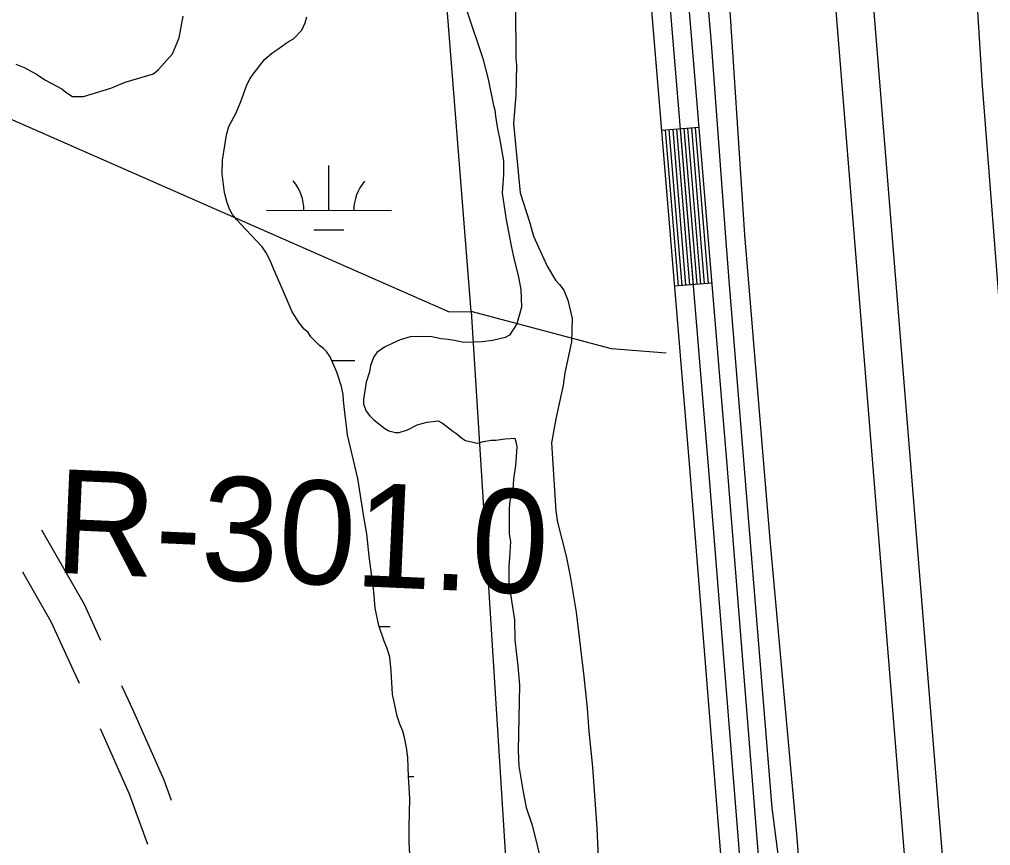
# Model space of a CAD drawing. Extents: x 3161665 to 3199565, y 885729 to 911164.
# Drawn here: x 3173076 to 3173853, y 900843 to 901504 of the extents above; entities that cross this region are included whole.
import ezdxf

# ---------------------------------------------------------------- set-up
doc = ezdxf.new("R2010")
doc.units = 0
for name, color, linetype in [('V-LEVE-TOET', 7, 'Continuous'), ('V-RIVR-RANG-IDEN', 7, 'Continuous'), ('V-ROAD-CNTR', 7, 'Continuous'), ('V-SITE-VEGE', 7, 'Continuous'), ('V-SURV-LINE', 7, 'Continuous'), ('V-TOPO-SHOR', 7, 'Continuous'), ('V-WETL-SWMP', 7, 'Continuous')]:
    doc.layers.add(name, color=color, linetype=linetype)

msp = doc.modelspace()

# ---------------------------------------------------------------- linework, layer by layer
at = {"layer": 'V-LEVE-TOET'}
for points in [[(3173810.11, 900089.94), (3173807.07, 900106.11), (3173803.8, 900121.36), (3173745.42, 900394.85), (3173728.8, 900487.94), (3173714.83, 900641.82), (3173698.41, 900852.09), (3173677.09, 901087.3), (3173656.68, 901331.3), (3173640.89, 901571.6), (3173616.42, 901872.67), (3173591.76, 902154.56), (3173567.77, 902447.54), (3173544.47, 902742.6), (3173523, 903042.29), (3173499.7, 903336.43), (3173482.15, 903539.75)], [(3173703.92, 903532.8), (3173710.34, 903393.28), (3173722.39, 903167.06), (3173735.17, 902928.37), (3173758.72, 902625.45), (3173787.45, 902283.25), (3173809.56, 902003.67), (3173829.59, 901722.93), (3173846.61, 901450.5), (3173873.25, 901107.61), (3173900.56, 900778.58), (3173914.12, 900497.83), (3173923.74, 900432.45), (3173931.7, 900388.1), (3173948.72, 900320.65), (3173981.1, 900202.63), (3174022.82, 900044.19), (3174044.19, 899994.09), (3174053.26, 899972.16), (3174059.99, 899959.46), (3174068.56, 899947.69), (3174081.76, 899934.78), (3174128.53, 899896.52), (3174300.12, 899739.99)]]:
    msp.add_lwpolyline(points, dxfattribs=at)
at = {"layer": 'V-ROAD-CNTR'}
for p, q in [((3173619.94, 901417.29), (3173590.04, 901414.81)), ((3173630.28, 901292.72), (3173600.38, 901290.24))]:
    msp.add_line(p, q, dxfattribs=at)
for points in [[(3172866.09, 905009.37), (3173059.2, 904696.36), (3173271.28, 904357.38), (3173301.92, 904300.75), (3173323.11, 904254.97), (3173343.19, 904203.5), (3173359.21, 904153.07), (3173382.51, 904082.06), (3173390.13, 904052.43), (3173396.67, 903993.48), (3173420.32, 903725.78), (3173503.13, 902674.34), (3173566.09, 901884.65), (3173627.66, 901142.96), (3173662.22, 900710.52), (3173675.66, 900556.15), (3173688.01, 900442.88), (3173698.81, 900368.43), (3173714.83, 900280.9), (3173766.83, 900043.05), (3173909.66, 899439.85), (3174126.58, 898520.47), (3174367.58, 897523.3), (3174641.1, 896384.53)], [(3172853.21, 905001.69), (3173046.46, 904688.44), (3173258.31, 904349.83), (3173288.5, 904294.03), (3173309.31, 904249.09), (3173329.04, 904198.5), (3173344.94, 904148.46), (3173368.11, 904077.85), (3173375.34, 904049.73), (3173381.74, 903991.99), (3173405.37, 903724.54), (3173488.18, 902673.16), (3173551.14, 901883.43), (3173612.71, 901141.75), (3173647.28, 900709.28), (3173660.73, 900554.69), (3173673.12, 900440.99), (3173684.01, 900366), (3173700.12, 900277.95), (3173752.2, 900039.72), (3173895.06, 899436.4), (3174111.99, 898516.98), (3174353, 897519.79), (3174626.49, 896381.12)], [(3173330.71, 904274.27), (3173336.92, 904260.85), (3173357.34, 904208.51), (3173373.49, 904157.68), (3173396.92, 904086.27), (3173404.92, 904055.14), (3173411.6, 903994.97), (3173435.26, 903727.03), (3173518.08, 902675.53), (3173581.04, 901885.87), (3173642.61, 901144.18), (3173677.17, 900711.77), (3173690.59, 900557.62), (3173702.89, 900444.77), (3173713.62, 900370.86), (3173729.54, 900283.85), (3173781.45, 900046.38), (3173924.26, 899443.3), (3174141.17, 898523.95), (3174382.17, 897526.81), (3174655.7, 896387.95), (3174851.86, 895524.45), (3174955.19, 895029.61)], [(3173616.95, 901417.05), (3173627.29, 901292.48)], [(3173593.03, 901415.06), (3173603.37, 901290.49)], [(3173596.02, 901415.31), (3173606.36, 901290.74)], [(3173599.01, 901415.56), (3173609.35, 901290.99)], [(3173602, 901415.81), (3173612.34, 901291.23)], [(3173604.99, 901416.05), (3173615.33, 901291.48)], [(3173607.98, 901416.3), (3173618.32, 901291.73)], [(3173610.97, 901416.55), (3173621.31, 901291.98)], [(3173613.96, 901416.8), (3173624.3, 901292.23)], [(3173094.01, 901095.16), (3173128.05, 901035.72), (3173141.22, 901007.11)], [(3173078.67, 901061.58), (3173101.36, 901021.97), (3173124.08, 900972.6)], [(3173157.95, 900970.77), (3173166.64, 900951.88), (3173191.89, 900895.18), (3173197.77, 900879.08)], [(3173140.76, 900936.24), (3173164.06, 900883.92), (3173178.72, 900843.79)]]:
    msp.add_lwpolyline(points, dxfattribs=at)
at = {"layer": 'V-SITE-VEGE'}
for points in [[(3173473.32, 901513.86), (3173473.41, 901472.48), (3173474.09, 901467.14), (3173473.47, 901443.11), (3173471.52, 901420.42), (3173476.99, 901365.03), (3173484.38, 901341.69), (3173487.74, 901330.35), (3173498.47, 901306.35), (3173505.17, 901295.02), (3173508.52, 901291.69), (3173511.86, 901287.02), (3173515.22, 901279.02), (3173518.59, 901264.35), (3173517.96, 901245.66), (3173512.68, 901220.95), (3173511.37, 901210.94), (3173505.42, 901184.23), (3173502.13, 901164.86), (3173505.58, 901110.14), (3173506.94, 901101.47), (3173513.67, 901074.12), (3173517.05, 901058.11), (3173521.78, 901029.42), (3173527.9, 900978.04), (3173530.63, 900952.69), (3173532, 900934), (3173534.74, 900905.31), (3173538.18, 900856.59), (3173539.58, 900826.56)], [(3173073.31, 901467.97), (3173079.99, 901465.32), (3173090.02, 901460), (3173096.7, 901455.34), (3173110.07, 901448.03), (3173113.41, 901445.37), (3173118.76, 901442.04), (3173127.43, 901442.06), (3173149.44, 901448.79), (3173160.78, 901453.48), (3173183.45, 901460.21), (3173187.45, 901463.55), (3173198.77, 901476.26), (3173204.08, 901488.95), (3173207.38, 901506.31)]]:
    msp.add_lwpolyline(points, dxfattribs=at)
at = {"layer": 'V-SURV-LINE'}
for points in [[(3173702.59, 902217.42), (3173840.02, 900522.33)], [(3173810.12, 900519.91), (3173672.69, 902215)]]:
    msp.add_lwpolyline(points, dxfattribs=at)
at = {"layer": 'V-TOPO-SHOR'}
for points in [[(3173437.79, 901270), (3173329.15, 902639.83), (3173260, 903763.58), (3173225.35, 904296.37)], [(3173363.3, 904242.95), (3173401.02, 904123.85), (3173426.92, 904006.47), (3173438.39, 903847.76), (3173467.1, 903467.03), (3173504.98, 903036.47), (3173511.47, 902919.98), (3173557.55, 902377.99), (3173597.76, 901857.11), (3173629.86, 901484.81), (3173641.34, 901329.48), (3173643.8, 901294.87), (3173678.32, 900872.76), (3173690.77, 900775.67), (3173712.88, 900465.85), (3173740.4, 900318.08), (3173758.77, 900226.88), (3173778.81, 900127.23), (3173796.51, 900112.85), (3173810.84, 900105.22), (3173815.89, 900101.83)], [(3172559.17, 901648.37), (3173420.15, 901269.81), (3173437.79, 901270)], [(3173593.87, 901236.74), (3173549.99, 901240.21), (3173437.79, 901270)], [(3173437.79, 901270), (3173472.64, 900714.61), (3173502.56, 900400.47), (3173540.7, 900107.89), (3173696.08, 899521.12), (3173813.22, 898842.67), (3173897.78, 898618.66), (3173944.27, 898383.54), (3174056.23, 898405.68), (3174317.52, 897120.34), (3174410.57, 896685.92), (3174403.71, 896621.02), (3174354.3, 896540.55), (3174320.49, 896435.43), (3174318.1, 896366.05), (3174329.15, 896301.11), (3174346.89, 896224.97), (3174364.65, 896157.79), (3174520.06, 895584.45)]]:
    msp.add_lwpolyline(points, dxfattribs=at)
at = {"layer": 'V-WETL-SWMP'}
for p, q in [((3173323.87, 901350.84), (3173323.97, 901386.84)), ((3173273.87, 901350.97), (3173373.87, 901350.7)), ((3173311.83, 901335.44), (3173335.83, 901335.37)), ((3173326.25, 901230.76), (3173344.69, 901230.71)), ((3173364.13, 901018.05), (3173372.95, 901018.02)), ((3173387.53, 900897.91), (3173391.77, 900897.9))]:
    msp.add_line(p, q, dxfattribs=at)
for points in [[(3173434.38, 901510.55), (3173447.05, 901472.49), (3173451.39, 901455.92), (3173455.74, 901434.73), (3173456.66, 901431.36), (3173457.29, 901426.14), (3173458.85, 901416.01), (3173460.4, 901408.64), (3173463.51, 901390.53), (3173463.54, 901379.78), (3173462.65, 901364.73), (3173465.77, 901343.23), (3173470.12, 901321.13), (3173471.98, 901312.54), (3173475.7, 901297.49), (3173477.56, 901287.67), (3173477.9, 901273.54), (3173474.24, 901260.02), (3173468.43, 901251.1), (3173465.05, 901249.25), (3173454.92, 901246.77), (3173446.63, 901245.83), (3173431.89, 901245.19), (3173424.52, 901246.71), (3173419.3, 901247.62), (3173413.77, 901248.22), (3173406.39, 901249.74), (3173396.87, 901250.02), (3173388.89, 901249.7), (3173380.91, 901247.22), (3173375.08, 901244.75), (3173368.33, 901241.36), (3173362.19, 901237.05), (3173359.75, 901233.66), (3173357.3, 901226.9), (3173356.39, 901221.68), (3173353.65, 901213.38), (3173351.53, 901199.55), (3173351.54, 901195.87), (3173353.7, 901190.35), (3173356.47, 901186.67), (3173359.86, 901183.3), (3173368.78, 901176.25), (3173371.85, 901174.42), (3173377.08, 901173.2), (3173380.15, 901173.21), (3173386.9, 901175.37), (3173394.57, 901179.38)], [(3173264.03, 901461.03), (3173272.3, 901471.49), (3173278.13, 901476.72), (3173283.03, 901479.81), (3173288.86, 901484.12), (3173292.23, 901486.28), (3173295.61, 901488.13), (3173302.35, 901495.2), (3173304.79, 901501.05), (3173306.32, 901505.66)], [(3173388.9, 900830.48), (3173388.25, 900845.52), (3173388.22, 900857.5), (3173388.78, 900880.23), (3173388.15, 900889.13), (3173387.52, 900898.04), (3173387.18, 900913.09), (3173385.93, 900921.07), (3173384.38, 900929.05), (3173383.14, 900934.27), (3173380.67, 900939.79), (3173378.5, 900946.24), (3173374.78, 900963.74), (3173373.82, 900982.47), (3173372.56, 900993.52), (3173370.4, 901000.27), (3173368.24, 901006.1), (3173363.91, 901018.69), (3173360.81, 901032.5), (3173359.85, 901046.01), (3173356.11, 901074.26), (3173354.22, 901092.07), (3173351.74, 901105.57), (3173347.06, 901136.28), (3173338.69, 901171.27), (3173336.5, 901191.54), (3173335.56, 901198.9), (3173335.24, 901203.51), (3173334, 901209.96), (3173330.29, 901221.31), (3173325.04, 901233.59), (3173321.96, 901237.88), (3173319.5, 901240.33), (3173316.42, 901242.78), (3173309.34, 901249.83), (3173307.18, 901253.2), (3173304.11, 901255.96), (3173300.1, 901260.86), (3173294.55, 901269.76), (3173286.53, 901288.48), (3173279.74, 901303.51), (3173277.58, 901309.03), (3173273.87, 901316.7), (3173270.48, 901321.61), (3173257.55, 901335.71), (3173249.86, 901343.68), (3173246.78, 901347.66), (3173244.31, 901351.96), (3173242.15, 901358.09), (3173240.29, 901365.15), (3173238.41, 901380.2), (3173238.7, 901390.95), (3173240.51, 901402.93), (3173242.03, 901411.23), (3173243.86, 901417.99), (3173249.67, 901429.06), (3173253.33, 901437.97), (3173257.91, 901450.57), (3173260.66, 901456.11), (3173264.03, 901461.03)], [(3173394.57, 901179.38), (3173402.55, 901181.55), (3173411.46, 901182.49), (3173414.84, 901180.65), (3173423.14, 901174.22), (3173426.22, 901172.08), (3173430.22, 901168.71), (3173433.3, 901166.87), (3173436.68, 901165.96), (3173442.82, 901164.74), (3173447.73, 901165.98), (3173453.87, 901166.92), (3173457.56, 901166.93), (3173464.93, 901168.17), (3173472.6, 901168.5), (3173473.84, 901164.81), (3173474.16, 901161.44), (3173473.27, 901146.69), (3173471.75, 901135.94), (3173471.16, 901127.95), (3173468.72, 901118.43), (3173468.12, 901112.28), (3173468.17, 901091.71), (3173469.1, 901085.87), (3173468.52, 901073.28), (3173467.92, 901066.21), (3173467.95, 901052.39), (3173468.88, 901045.33), (3173472.31, 901023.23), (3173472.65, 901007.26), (3173473.91, 900995.59), (3173475.16, 900986.38), (3173476.42, 900971.02), (3173475.31, 900918.81), (3173475.95, 900906.22), (3173479.06, 900886.88), (3173481.86, 900873.06), (3173486.5, 900858.95), (3173495.48, 900823.34)]]:
    msp.add_lwpolyline(points, dxfattribs=at)
for centre, start, end in [((3173268.63, 901351.46), 359.06985, 40.6135), ((3173379.11, 901351.16), 139.06984, 180.6135)]:
    msp.add_arc(centre, 35.25, start, end, dxfattribs=at)

# ---------------------------------------------------------------- texts
at = {"layer": 'V-RIVR-RANG-IDEN'}
msp.add_text('R-301.0', height=83, rotation=357.45902, dxfattribs=at).set_placement((3173103.44, 901061.06))

doc.saveas('drawing.dxf')
